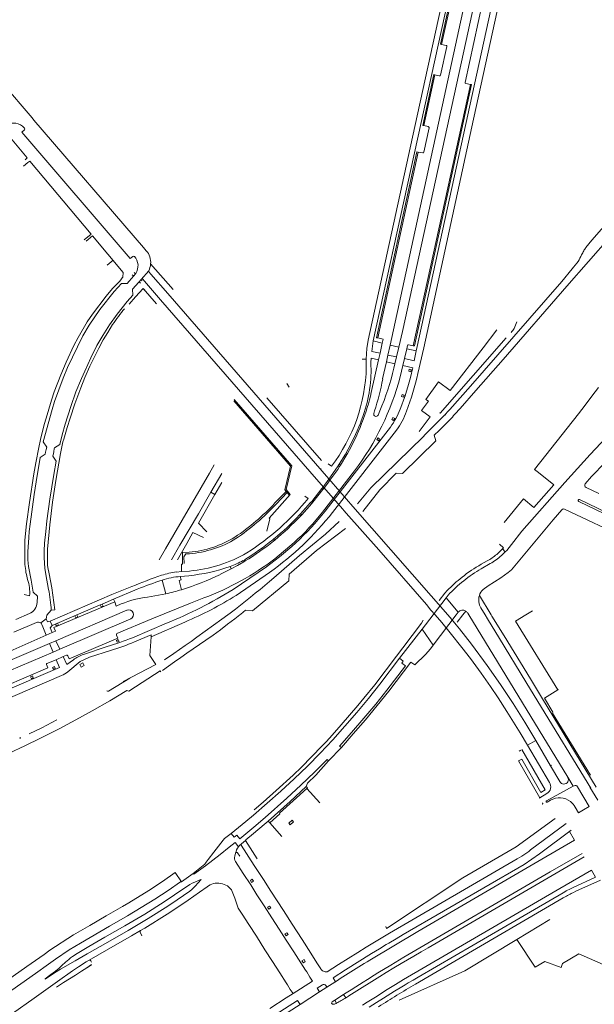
# Model space of a CAD drawing. Extents: x 145000 to 155000, y 457500 to 470000.
# Tile 430 of 548: x 154290 to 154539, y 462831 to 463258. Entities that reach past the tile are written whole.
import ezdxf

# ---------------------------------------------------------------- set-up
doc = ezdxf.new("R2010")
doc.units = 0
doc.header["$LTSCALE"] = 0.2
doc.header["$MEASUREMENT"] = 0
doc.layers.add('kant verharding', color=252, linetype='Continuous', lineweight=0)

msp = doc.modelspace()

# ---------------------------------------------------------------- linework, layer by layer
at = {"layer": 'kant verharding', "lineweight": 0}
for p, q in [((154488.34, 463325.73), (154442.93, 463118.78)), ((154472.49, 463247.41), (154486.84, 463312.78)), ((154490.3, 463265.6), (154482.76, 463230.9)), ((154474.82, 463246.57), (154472.1, 463234.16)), ((154474.53, 463246.96), (154472.49, 463247.41)), ((154464.9, 463212.19), (154469.68, 463234.25)), ((154471.48, 463233.83), (154469.68, 463234.25)), ((154294.94, 463215.6), (154282.2, 463230.58)), ((154460.21, 463116.73), (154485.04, 463230.09)), ((154483.05, 463230.47), (154485.04, 463230.09)), ((154294.94, 463215.6), (154295.8, 463214.62)), ((154343.31, 463159.32), (154295.8, 463214.62)), ((154291.69, 463211.11), (154290.78, 463211.96)), ((154467.13, 463211.21), (154464.85, 463200.64)), ((154466.72, 463211.79), (154464.9, 463212.19)), ((154462.38, 463200.74), (154444.84, 463120.19)), ((154464.36, 463200.43), (154462.38, 463200.74)), ((154291.3, 463194.56), (154293.08, 463196.16)), ((154535.13, 463159.36), (154537.65, 463162.55)), ((154344.47, 463157.96), (154343.31, 463159.32)), ((154534.43, 463158.28), (154534.22, 463157.91)), ((154534.65, 463158.66), (154534.43, 463158.28)), ((154534.88, 463159.02), (154534.65, 463158.66)), ((154535.13, 463159.36), (154534.88, 463159.02)), ((154531.74, 463153.32), (154532.15, 463154)), ((154532.15, 463154), (154532.51, 463154.7)), ((154532.51, 463154.7), (154532.86, 463155.4)), ((154533.23, 463156.1), (154532.86, 463155.4)), ((154533.47, 463156.55), (154533.23, 463156.1)), ((154533.72, 463157.01), (154533.47, 463156.55)), ((154533.97, 463157.46), (154533.72, 463157.01)), ((154534.22, 463157.91), (154533.97, 463157.46)), ((154330.11, 463153.82), (154327.58, 463151.69)), ((154346.39, 463152.18), (154356.15, 463141.07)), ((154524.63, 463144.6), (154529.13, 463150.08)), ((154529.8, 463150.87), (154529.13, 463150.08)), ((154529.8, 463150.87), (154530.47, 463151.67)), ((154530.47, 463151.67), (154531.13, 463152.48)), ((154531.13, 463152.48), (154531.74, 463153.32)), ((154336.14, 463143.72), (154338.94, 463146.83)), ((154338.89, 463147.09), (154338.43, 463147.45)), ((154338.94, 463146.83), (154339.95, 463148.09)), ((154339.21, 463148.42), (154339.66, 463148.06)), ((154342.3, 463145.49), (154341.22, 463144.26)), ((154342.3, 463145.49), (154345.57, 463149.25)), ((154329.8, 463141.6), (154331.09, 463142.86)), ((154333.69, 463143.71), (154330.56, 463140.22)), ((154331.09, 463142.86), (154332.86, 463144.62)), ((154336.14, 463143.72), (154333.69, 463143.71)), ((154341.22, 463144.26), (154338.55, 463141.19)), ((154338.71, 463138.6), (154338.55, 463141.19)), ((154341.98, 463143.89), (154341.53, 463144.29)), ((154342.34, 463145.1), (154342.73, 463144.81)), ((154343.38, 463140.8), (154343.83, 463141.16)), ((154336.2, 463135.94), (154338.71, 463138.6)), ((154339.75, 463137.87), (154337.03, 463134.81)), ((154353.77, 463139.37), (154420.69, 463062.27)), ((154418.26, 463058.83), (154350.7, 463136.66)), ((154503.67, 463123.73), (154503.95, 463124.17)), ((154503.95, 463124.17), (154504.33, 463124.89)), ((154504.33, 463124.89), (154504.65, 463125.62)), ((154504.65, 463125.62), (154504.93, 463126.38)), ((154504.93, 463126.38), (154505.2, 463127.14)), ((154444.84, 463120.19), (154447.16, 463119.61)), ((154500.61, 463120.11), (154471.86, 463087.43)), ((154502.74, 463122.51), (154503.07, 463122.9)), ((154503.07, 463122.9), (154503.38, 463123.31)), ((154503.38, 463123.31), (154503.67, 463123.73)), ((154446.84, 463117.81), (154442.93, 463118.78)), ((154446.84, 463117.81), (154445.91, 463113.51)), ((154447.16, 463119.61), (154446.84, 463117.81)), ((154449.27, 463112.69), (154450.21, 463116.99)), ((154450.21, 463116.99), (154454.01, 463116.17)), ((154454.01, 463116.17), (154453.05, 463111.88)), ((154457.7, 463116.85), (154457.45, 463115.44)), ((154460.21, 463116.73), (154458.16, 463117.17)), ((154445.91, 463113.51), (154445.21, 463110.59)), ((154448.61, 463109.75), (154449.27, 463112.69)), ((154449.27, 463112.69), (154453.05, 463111.88)), ((154453.05, 463111.88), (154452.34, 463108.91)), ((154456.52, 463111.12), (154457.45, 463115.44)), ((154457.45, 463115.44), (154461.59, 463114.53)), ((154439.77, 463110.94), (154438.04, 463110.84)), ((154439.91, 463107.44), (154439.77, 463110.94)), ((154445.21, 463110.59), (154442.04, 463096.48)), ((154446.99, 463102.32), (154448.61, 463109.75)), ((154448.61, 463109.75), (154452.34, 463108.91)), ((154452.34, 463108.91), (154451.89, 463107.01)), ((154454.56, 463103.17), (154455.8, 463108.13)), ((154456.52, 463111.12), (154455.8, 463108.13)), ((154455.8, 463108.13), (154460.05, 463107.18)), ((154459.51, 463104.87), (154460.05, 463107.18)), ((154406.49, 463098.72), (154405.39, 463100.29)), ((154465.75, 463093.41), (154471.21, 463101.08)), ((154471.21, 463101.08), (154476.29, 463097.29)), ((154476.12, 463089.06), (154485.09, 463099.25)), ((154540.61, 463098.6), (154537.72, 463094.81)), ((154480.59, 463089.56), (154487.36, 463097.25)), ((154534.82, 463091.01), (154537.72, 463094.81)), ((154420.52, 463066.96), (154396.74, 463094.14)), ((154466.82, 463092.64), (154463.9, 463088.58)), ((154465.75, 463093.41), (154466.82, 463092.64)), ((154531.89, 463087.24), (154534.82, 463091.01)), ((154437.55, 463083.75), (154438.52, 463086.44)), ((154443.17, 463087.38), (154443.46, 463088.44)), ((154445.74, 463088.47), (154445.01, 463086.62)), ((154463.9, 463088.58), (154467.56, 463085.94)), ((154467.56, 463085.94), (154466.67, 463084.7)), ((154471.63, 463084.38), (154473.91, 463086.68)), ((154471.68, 463087.58), (154471.86, 463087.43)), ((154478.33, 463086.99), (154480.59, 463089.56)), ((154512.83, 463063.08), (154531.89, 463087.24)), ((154423.48, 463046.88), (154450.38, 463081.47)), ((154437.32, 463083.16), (154437.55, 463083.75)), ((154437.32, 463083.16), (154437.86, 463082.93)), ((154438.09, 463083.55), (154437.55, 463083.75)), ((154438.09, 463083.55), (154437.86, 463082.93)), ((154462.76, 463079.58), (154466.67, 463084.7)), ((154469.3, 463082.11), (154467.01, 463079.83)), ((154469.3, 463082.11), (154471.63, 463084.38)), ((154471.47, 463080.01), (154473.81, 463082.29)), ((154473.81, 463082.29), (154476.11, 463084.6)), ((154425.21, 463044.37), (154452.95, 463080.12)), ((154464.67, 463077.28), (154441.83, 463055.15)), ((154464.67, 463077.28), (154465.29, 463078.07)), ((154467.01, 463079.83), (154465.29, 463078.07)), ((154471.47, 463080.01), (154469.37, 463077.92)), ((154300.63, 463069.63), (154300.83, 463070.56)), ((154300.83, 463070.56), (154301.09, 463071.68)), ((154301.09, 463071.68), (154301.33, 463072.76)), ((154303.97, 463068.78), (154304, 463068.96)), ((154304.19, 463069.9), (154304, 463068.96)), ((154304.39, 463070.86), (154304.19, 463069.9)), ((154304.62, 463071.97), (154304.39, 463070.86)), ((154304.73, 463072.48), (154304.62, 463071.97)), ((154430.88, 463069.71), (154428.2, 463065.31)), ((154428.69, 463064.98), (154431.39, 463069.47)), ((154430.88, 463069.71), (154431.17, 463070.3)), ((154431.39, 463069.47), (154430.88, 463069.71)), ((154431.73, 463069.99), (154431.17, 463070.3)), ((154431.73, 463069.99), (154431.39, 463069.47)), ((154423.32, 463065.47), (154424.75, 463064.41)), ((154427.77, 463064.61), (154428.2, 463065.31)), ((154427.77, 463064.61), (154428.3, 463064.3)), ((154428.2, 463065.31), (154428.69, 463064.98)), ((154428.69, 463064.98), (154428.3, 463064.3)), ((154372.48, 463053.13), (154377.23, 463061.27)), ((154420.23, 463063.34), (154420.15, 463063.44)), ((154420.69, 463062.27), (154431.27, 463050.18)), ((154420.91, 463044.47), (154434.83, 463062.51)), ((154445.74, 463054.25), (154452.86, 463061.46)), ((154512.83, 463063.08), (154514.53, 463061.72)), ((154514.53, 463061.72), (154521.24, 463056.33)), ((154374.17, 463052.15), (154377.23, 463057.38)), ((154418.26, 463058.83), (154428.74, 463046.94)), ((154512.52, 463046.62), (154521.24, 463056.33)), ((154537.6, 463059.93), (154534.84, 463056.86)), ((154367.07, 463039.78), (154374.17, 463052.15)), ((154374.17, 463052.15), (154372.48, 463053.13)), ((154397.82, 463041.9), (154406.91, 463052.26)), ((154405.16, 463053.52), (154400.29, 463048.53)), ((154400.81, 463047.98), (154405.6, 463053.01)), ((154405.16, 463053.52), (154405.6, 463053.01)), ((154405.6, 463053.01), (154406.51, 463051.92)), ((154406.51, 463051.92), (154406.91, 463052.26)), ((154413.29, 463051.47), (154414.75, 463050.49)), ((154420.6, 463054.72), (154416.21, 463049.22)), ((154416.68, 463048.87), (154421.08, 463054.32)), ((154420.6, 463054.72), (154420.99, 463055.2)), ((154421.08, 463054.32), (154420.6, 463054.72)), ((154421.44, 463054.86), (154420.99, 463055.2)), ((154421.44, 463054.86), (154421.08, 463054.32)), ((154441.83, 463055.15), (154436.04, 463048.08)), ((154438.39, 463044.84), (154445.74, 463054.25)), ((154535.2, 463055.25), (154540.76, 463052.66)), ((154415.77, 463048.65), (154411.42, 463043.81)), ((154411.89, 463043.41), (154416.22, 463048.28)), ((154415.77, 463048.65), (154416.21, 463049.22)), ((154416.22, 463048.28), (154415.77, 463048.65)), ((154416.21, 463049.22), (154416.68, 463048.87)), ((154416.68, 463048.87), (154416.22, 463048.28)), ((154431.27, 463050.18), (154434.12, 463046.93)), ((154508, 463050.29), (154499.66, 463040.02)), ((154512.52, 463046.62), (154508, 463050.29)), ((154532.39, 463049.97), (154558.66, 463037.41)), ((154410.99, 463043.34), (154411.42, 463043.81)), ((154411.46, 463042.9), (154410.99, 463043.34)), ((154411.42, 463043.81), (154411.89, 463043.41)), ((154411.89, 463043.41), (154411.46, 463042.9)), ((154428.74, 463046.94), (154431.2, 463044.15)), ((154431.2, 463044.15), (154445.3, 463028.16)), ((154434.12, 463046.93), (154476.27, 462998.79)), ((154525.8, 463045.87), (154538.37, 463039.89)), ((154370.71, 463035.98), (154367.07, 463039.78)), ((154396.83, 463036.22), (154398.13, 463041.67)), ((154398.13, 463041.67), (154397.82, 463041.9)), ((154538.37, 463039.89), (154551.99, 463033.46)), ((154362.14, 463030.99), (154364.68, 463035.67)), ((154369.31, 463033.54), (154364.68, 463035.67)), ((154359.11, 463030.22), (154355.42, 463023.86)), ((154362.14, 463030.99), (154358.01, 463023.86)), ((154399.32, 463032.5), (154399.8, 463032.91)), ((154399.7, 463031.98), (154399.32, 463032.5)), ((154400.21, 463032.41), (154399.7, 463031.98)), ((154399.8, 463032.91), (154400.21, 463032.41)), ((154400.28, 463024.35), (154408.6, 463031.38)), ((154497.65, 463030.61), (154499.4, 463029.12)), ((154352.88, 463028.66), (154350.09, 463023.86)), ((154445.3, 463028.16), (154465.93, 463004.4)), ((154500.16, 463027.31), (154498.49, 463025.77)), ((154499.4, 463029.12), (154499.01, 463028.59)), ((154386.49, 463023.5), (154387.32, 463023.35)), ((154386.82, 463022.98), (154386.49, 463023.5)), ((154387.32, 463023.35), (154386.82, 463022.98)), ((154387.05, 463023.85), (154387.32, 463023.35)), ((154493.64, 463022.22), (154489.73, 463020)), ((154492.33, 463023.38), (154489.74, 463021.94)), ((154293.04, 463015.3), (154292.49, 463017.52)), ((154357.61, 463018.57), (154359.79, 463018.74)), ((154359.79, 463018.74), (154363.26, 463019)), ((154381.36, 463019.89), (154376.66, 463017.56)), ((154381.36, 463019.89), (154380.81, 463020.89)), ((154382.17, 463010.95), (154396.61, 463020.88)), ((154383.52, 463008.41), (154397.97, 463018.38)), ((154353.01, 463009.12), (154351.36, 463015.06)), ((154359.25, 463016.6), (154362.91, 463016.96)), ((154395.87, 463012.77), (154397.9, 463014.51)), ((154397.9, 463014.51), (154399.86, 463015.99)), ((154291.47, 463008.88), (154293.89, 463008.26)), ((154297.38, 463008.13), (154295.43, 463009.8)), ((154340.57, 463011.12), (154330.27, 463006.79)), ((154353.01, 463009.12), (154345.08, 463007.71)), ((154389.68, 463007.65), (154391.76, 463009.34)), ((154391.76, 463009.34), (154393.82, 463011.05)), ((154393.82, 463011.05), (154395.87, 463012.77)), ((154490.52, 463010.94), (154492.74, 463012.53)), ((154297.23, 463005.39), (154297.38, 463008.13)), ((154325.33, 463004.68), (154324.48, 463004.32)), ((154324.49, 463004.29), (154325.34, 463004.64)), ((154330.27, 463006.79), (154325.33, 463004.68)), ((154330.79, 463005.69), (154330.27, 463006.79)), ((154331.49, 463003.78), (154330.79, 463005.69)), ((154333.67, 463004.73), (154331.49, 463003.78)), ((154385.34, 463004.15), (154387.52, 463005.89)), ((154387.52, 463005.89), (154389.68, 463007.65)), ((154474.48, 463007.4), (154468.84, 463000)), ((154475.37, 463008.49), (154474.48, 463007.4)), ((154474.48, 463007.4), (154479.76, 463001.14)), ((154493.99, 463000), (154488.92, 463008.36)), ((154287.86, 462997.95), (154293.79, 463000.5)), ((154301.44, 462999.8), (154303.32, 463001.97)), ((154324.48, 463004.32), (154303.66, 462995.43)), ((154305.32, 462988.78), (154336.13, 463001.96)), ((154379.9, 463000), (154380.91, 463000.75)), ((154380.91, 463000.75), (154383.14, 463002.43)), ((154383.14, 463002.43), (154385.34, 463004.15)), ((154385.07, 463000), (154385.5, 463000.34)), ((154385.5, 463000.34), (154387.55, 463001.99)), ((154465.93, 463004.4), (154467.94, 463002.08)), ((154467.94, 463002.08), (154469.75, 463000)), ((154478.9, 463000), (154479.76, 463001.14)), ((154483.01, 463001.6), (154481.77, 463000)), ((154484.31, 463000), (154483.89, 463000.69)), ((154489.59, 463002.96), (154491.39, 463000)), ((154511.94, 463001.74), (154509.1, 463000)), ((154296.86, 462996.64), (154287.01, 462992.41)), ((154298.71, 462996.48), (154301.07, 462998.23)), ((154302.81, 462997.21), (154301.62, 462997)), ((154303.66, 462995.43), (154302.81, 462997.21)), ((154337.78, 462998.25), (154307.07, 462985.06)), ((154338.49, 462990.08), (154353.3, 462996.33)), ((154346.58, 462990.45), (154361.27, 462996.86)), ((154373.7, 462995.47), (154377.32, 462998.1)), ((154377.32, 462998.1), (154379.9, 463000)), ((154379.75, 462995.87), (154382.85, 462998.25)), ((154382.85, 462998.25), (154385.07, 463000)), ((154468.84, 463000), (154464.08, 462993.75)), ((154468.92, 462986.82), (154478.9, 463000)), ((154469.75, 463000), (154472.64, 462996.67)), ((154472.64, 462996.67), (154476.22, 462992.22)), ((154478.82, 462995.7), (154476.27, 462998.79)), ((154481.77, 463000), (154479.3, 462996.82)), ((154527.27, 462929.5), (154484.31, 463000)), ((154491.39, 463000), (154492.45, 462998.26)), ((154497.68, 462989.69), (154492.45, 462998.26)), ((154494.35, 462999.41), (154494.01, 463000)), ((154494.01, 463000), (154494.11, 462999.8)), ((154494.35, 462999.41), (154499.66, 462990.89)), ((154301.09, 462991.16), (154299.39, 462995.52)), ((154303.7, 462992.35), (154301.09, 462991.16)), ((154302.75, 462994.32), (154303.66, 462995.43)), ((154303.7, 462992.35), (154302.75, 462994.32)), ((154305.08, 462992.91), (154303.7, 462992.35)), ((154366.43, 462990.27), (154370.07, 462992.86)), ((154370.07, 462992.86), (154373.7, 462995.47)), ((154373.47, 462991.24), (154376.63, 462993.54)), ((154376.63, 462993.54), (154379.75, 462995.87)), ((154464.08, 462993.75), (154454.29, 462981.13)), ((154464.08, 462993.75), (154468.92, 462986.82)), ((154480.3, 462993.91), (154478.82, 462995.7)), ((154257.47, 462968.35), (154302.57, 462987.58)), ((154259.93, 462972.97), (154301.09, 462991.16)), ((154305.32, 462988.78), (154302.57, 462987.58)), ((154304.1, 462983.86), (154302.57, 462987.58)), ((154307.07, 462985.06), (154305.32, 462988.78)), ((154361.41, 462986.72), (154363.92, 462988.49)), ((154363.92, 462988.49), (154366.43, 462990.27)), ((154367.57, 462987.09), (154370.29, 462988.99)), ((154370.29, 462988.99), (154373.47, 462991.24)), ((154497.68, 462989.69), (154509.11, 462970.94)), ((154511.11, 462972.16), (154499.66, 462990.89)), ((154257.84, 462964.06), (154304.1, 462983.86)), ((154304.1, 462983.86), (154307.07, 462985.06)), ((154317.22, 462982.82), (154327.59, 462986.25)), ((154352.33, 462980.41), (154356.38, 462983.19)), ((154356.38, 462983.19), (154358.9, 462984.95)), ((154358.9, 462984.95), (154361.41, 462986.72)), ((154359.41, 462981.41), (154362.13, 462983.3)), ((154362.13, 462983.3), (154364.85, 462985.2)), ((154364.85, 462985.2), (154367.57, 462987.09)), ((154467.67, 462985.17), (154468.92, 462986.82)), ((154305.43, 462980.5), (154301.42, 462978.89)), ((154308.47, 462981.85), (154305.43, 462980.5)), ((154306.84, 462977.16), (154305.43, 462980.5)), ((154308.47, 462981.85), (154309.9, 462982.47)), ((154310.07, 462978.47), (154308.47, 462981.85)), ((154310.07, 462978.47), (154312.89, 462980.51)), ((154354.11, 462977.73), (154356.76, 462979.57)), ((154356.76, 462979.57), (154359.41, 462981.41)), ((154263.77, 462958.7), (154306.84, 462977.16)), ((154348.62, 462978.44), (154334.53, 462971.07)), ((154351.46, 462975.89), (154354.11, 462977.73)), ((154265.87, 462955.78), (154307.78, 462973.63)), ((154328.05, 462966.86), (154337.4, 462972.49)), ((154514.31, 462962.37), (154509.11, 462970.94)), ((154511.11, 462972.16), (154516.25, 462963.52)), ((154523.02, 462967.47), (154523.28, 462967.63)), ((154514.31, 462962.37), (154537.21, 462924.76)), ((154539.6, 462925.29), (154516.25, 462963.52)), ((154509.83, 462943.38), (154513.4, 462945.46)), ((154513.4, 462945.46), (154519.8, 462934.54)), ((154429.1, 462942.49), (154423.52, 462936.68)), ((154506.2, 462940.92), (154506.95, 462941.29)), ((154517.51, 462924.12), (154507.29, 462941.51)), ((154519.28, 462927.28), (154509.83, 462943.38)), ((154519.8, 462934.54), (154520.2, 462934.75)), ((154519.8, 462934.54), (154523.86, 462927.66)), ((154527.27, 462929.5), (154529.65, 462925.62)), ((154414.15, 462924.68), (154419.78, 462918.41)), ((154529.65, 462925.62), (154518, 462919.31)), ((154530.06, 462925.82), (154529.65, 462925.62)), ((154536.59, 462916.9), (154531.43, 462925.43)), ((154536.81, 462925.17), (154540.24, 462919.57)), ((154514.87, 462920.49), (154515.14, 462920.64)), ((154515.14, 462920.64), (154518.23, 462922.45)), ((154518.29, 462918.79), (154519.71, 462919.55)), ((154530.49, 462916.62), (154531.93, 462914.17)), ((154531.93, 462914.17), (154534.03, 462915.42)), ((154534.03, 462915.42), (154536.59, 462916.9)), ((154397.29, 462910.52), (154398, 462909.74)), ((154398, 462909.74), (154403.34, 462903.77)), ((154526.54, 462909.41), (154511.12, 462897.98)), ((154385.77, 462900.67), (154387.52, 462902.03)), ((154392.59, 462894.19), (154387.52, 462902.03)), ((154530.17, 462902.26), (154516, 462893.98)), ((154510.32, 462897.38), (154511.12, 462897.98)), ((154382.84, 462895.23), (154383.18, 462896.63)), ((154384.08, 462896.72), (154385.01, 462895.24)), ((154449.95, 462861.93), (154505.26, 462894.1)), ((154505.26, 462894.1), (154506.29, 462894.7)), ((154506.29, 462894.7), (154507.3, 462895.32)), ((154507.3, 462895.32), (154508.19, 462895.9)), ((154508.19, 462895.9), (154509.5, 462896.81)), ((154509.5, 462896.81), (154510.32, 462897.38)), ((154519.59, 462888.46), (154533.47, 462896.49)), ((154534.3, 462894.98), (154520.51, 462886.96)), ((154523.77, 462881.23), (154537.54, 462889.25)), ((154364.86, 462887.84), (154359.72, 462884.19)), ((154456.19, 462851.51), (154519.59, 462888.46)), ((154520.51, 462886.96), (154466.77, 462855.6)), ((154530.78, 462880.07), (154541.45, 462884.88)), ((154456.03, 462841.76), (154523.77, 462881.23)), ((154528.14, 462881.03), (154526.92, 462880.4)), ((154528.73, 462881.33), (154528.14, 462881.03)), ((154529.33, 462881.63), (154528.73, 462881.33)), ((154461.2, 462839.83), (154525.27, 462877.16)), ((154526.64, 462877.95), (154525.27, 462877.16)), ((154525.93, 462879.84), (154525.28, 462879.45)), ((154526.58, 462880.22), (154525.93, 462879.84)), ((154526.92, 462880.4), (154526.58, 462880.22)), ((154527.2, 462878.27), (154526.64, 462877.95)), ((154528.31, 462878.88), (154527.2, 462878.27)), ((154528.71, 462879.09), (154528.31, 462878.88)), ((154529.74, 462879.6), (154528.71, 462879.09)), ((154530.78, 462880.07), (154529.74, 462879.6)), ((154505.23, 462859.17), (154519.51, 462867.8)), ((154341.86, 462862.34), (154342.62, 462860.81)), ((154449.95, 462861.93), (154444.86, 462858.89)), ((154452.8, 462859.44), (154449.67, 462857.59)), ((154455.93, 462861.28), (154452.8, 462859.44)), ((154439.8, 462855.81), (154436.16, 462853.55)), ((154444.86, 462858.89), (154439.8, 462855.81)), ((154445.57, 462855.12), (154443.84, 462854.08)), ((154448.58, 462856.94), (154445.57, 462855.12)), ((154449.67, 462857.59), (154448.58, 462856.94)), ((154466.77, 462855.6), (154463.64, 462853.78)), ((154436.16, 462853.55), (154427.79, 462848.34)), ((154443.84, 462854.08), (154442.12, 462853.03)), ((154456.19, 462851.51), (154450.51, 462848.09)), ((154460.52, 462851.96), (154455.06, 462848.74)), ((154463.64, 462853.78), (154460.52, 462851.96)), ((154320.7, 462848.1), (154320.61, 462848.21)), ((154450.51, 462848.09), (154444.86, 462844.64)), ((154451.9, 462846.86), (154448.47, 462844.78)), ((154455.06, 462848.74), (154451.9, 462846.86)), ((154425.5, 462842.52), (154426.48, 462840.84)), ((154434.63, 462836.09), (154444.68, 462842.44)), ((154443.29, 462843.67), (154440.42, 462841.87)), ((154444.86, 462844.64), (154443.29, 462843.67)), ((154445.8, 462843.14), (154444.68, 462842.44)), ((154448.47, 462844.78), (154445.8, 462843.14)), ((154462.42, 462842.85), (154460.24, 462841.58)), ((154416.58, 462841.13), (154408.15, 462835.76)), ((154419.64, 462836.42), (154422.74, 462838.44)), ((154422.74, 462838.44), (154422.28, 462839.22)), ((154435.36, 462838.66), (154433.28, 462837.34)), ((154438.58, 462840.71), (154435.36, 462838.66)), ((154440.42, 462841.87), (154438.58, 462840.71)), ((154452.5, 462839.6), (154448.99, 462837.42)), ((154455.25, 462838.59), (154452.17, 462836.7)), ((154456.03, 462841.76), (154452.5, 462839.6)), ((154456.75, 462839.51), (154455.25, 462838.59)), ((154458.06, 462840.29), (154456.75, 462839.51)), ((154460.24, 462841.58), (154458.06, 462840.29)), ((154398.07, 462829.24), (154405.12, 462833.83)), ((154408.15, 462835.76), (154405.12, 462833.83)), ((154411.15, 462831), (154419.64, 462836.42)), ((154431.04, 462833.8), (154430.05, 462835.29)), ((154431.04, 462833.8), (154431.34, 462833.98)), ((154433.28, 462837.34), (154431.21, 462836.02)), ((154432.17, 462834.55), (154431.34, 462833.98)), ((154432.33, 462834.65), (154432.17, 462834.55)), ((154432.33, 462834.65), (154434.63, 462836.09)), ((154443.83, 462834.2), (154440.3, 462831.97)), ((154448.99, 462837.42), (154443.83, 462834.2)), ((154447.31, 462833.67), (154444.33, 462831.8)), ((154452.17, 462836.7), (154447.31, 462833.67)), ((154424.82, 462831.53), (154425.06, 462832.06)), ((154425.22, 462831.15), (154424.82, 462831.53)), ((154426.27, 462832.83), (154427.02, 462831.54)), ((154427.02, 462831.54), (154426.83, 462831.43)), ((154440.3, 462831.97), (154438.21, 462830.63)), ((154444.33, 462831.8), (154441.13, 462829.78))]:
    msp.add_line(p, q, dxfattribs=at)
at = {"layer": 'kant verharding', "lineweight": 0, "flags": 128}
for points in [[(154484.78, 463320.87), (154460.96, 463211.89), (154440.7, 463119.17), (154440.15, 463115.59), (154439.77, 463110.94)], [(154461.59, 463114.53), (154461.98, 463116.4), (154483.89, 463216.9), (154505.55, 463316.24), (154506.56, 463320.72)], [(154494.52, 463320.34), (154470.44, 463209.91), (154451.62, 463123.58), (154450.21, 463116.99)], [(154498.51, 463319.34), (154477.11, 463221.41), (154455.57, 463122.83), (154454.01, 463116.17)], [(154462.31, 463104.67), (154464.83, 463115.86), (154485.69, 463211.61), (154508.34, 463315.6), (154507.6, 463315.8), (154507.83, 463316.86)], [(154486.84, 463312.78), (154486.34, 463312.89), (154472.03, 463247.55), (154472.49, 463247.41)], [(154537.65, 463162.55), (154561.63, 463189.78), (154601.52, 463235.37), (154595.2, 463242.38), (154607.59, 463257.55), (154615.24, 463250.79)], [(154526.9, 463142.63), (154555.04, 463174.61), (154590.14, 463215.09), (154618.87, 463247.59)], [(154469.68, 463234.25), (154469.15, 463234.36), (154464.34, 463212.25), (154464.9, 463212.19)], [(154485.04, 463230.09), (154485.54, 463230.01), (154460.73, 463116.66), (154460.21, 463116.73)], [(154338.71, 463155.46), (154337.57, 463154.53), (154290.56, 463209.36), (154291.63, 463210.37)], [(154292.01, 463197.34), (154292.85, 463198.27), (154284.89, 463207.73), (154281.57, 463208.13), (154280.72, 463207.39)], [(154293.08, 463196.16), (154294, 463196.83), (154320.55, 463165.12), (154317.63, 463162.59)], [(154462.38, 463200.74), (154461.88, 463200.85), (154444.37, 463120.22), (154444.84, 463120.19)], [(154332.86, 463144.62), (154333.95, 463145.84), (154333.87, 463146), (154334.3, 463146.4), (154334.4, 463148.49), (154321.15, 463164.37), (154318.39, 463162.05)], [(154350.7, 463136.66), (154343.69, 463144.74), (154342.93, 463145.55)], [(154345.7, 463148.6), (154346.51, 463147.71), (154353.77, 463139.37)], [(154291.79, 463024.44), (154291.76, 463029.32), (154291.9, 463032.39), (154292.59, 463039.42), (154293.91, 463048.75), (154295.79, 463061.21), (154296.56, 463065.86), (154297.85, 463072.6), (154298.62, 463076.03), (154300.23, 463082.6), (154301.01, 463085.35), (154303.36, 463093.05), (154304.56, 463096.79), (154307.39, 463104.14), (154309.71, 463109.61), (154313.13, 463116.85), (154314.97, 463120.36), (154318.88, 463127.07), (154321.19, 463130.46), (154327.11, 463138.24), (154329.8, 463141.6)], [(154348.96, 463134.86), (154343.12, 463141.59), (154339.75, 463137.87)], [(154485.09, 463099.25), (154496.94, 463112.73), (154524.63, 463144.6)], [(154487.36, 463097.25), (154499.2, 463110.76), (154526.9, 463142.63)], [(154301.33, 463072.76), (154299.79, 463075.07), (154303.67, 463089.04), (154304.76, 463092.56), (154308.45, 463102.6), (154310.39, 463107.21), (154314.63, 463116.28), (154317.04, 463120.98), (154319.79, 463125.62), (154324.29, 463132.37), (154330.56, 463140.22)], [(154336.2, 463135.94), (154331.84, 463130.47), (154328.53, 463125.84), (154325.64, 463121.2), (154323.1, 463116.79), (154320.43, 463111.53), (154317.79, 463105.75), (154316.4, 463102.58), (154313.99, 463096.72), (154311.72, 463090.35), (154309.31, 463082.71), (154308.02, 463078.11), (154306.95, 463073.81), (154304.73, 463072.48)], [(154302.62, 463039.04), (154303.82, 463048.81), (154305.28, 463058.2), (154307.35, 463069.98), (154308.36, 463074.99), (154308.76, 463076.15), (154310.16, 463081.2), (154311.42, 463085.23), (154313.52, 463091.59), (154316.06, 463098.44), (154317.91, 463103.01), (154319.99, 463107.89), (154323.86, 463115.61), (154325.84, 463119.27), (154327.77, 463122.5), (154329.9, 463125.89)], [(154476.29, 463097.29), (154490.53, 463115.74), (154496.56, 463123.65)], [(154445.91, 463113.51), (154442.27, 463114.28), (154442.93, 463118.78)], [(154441.85, 463109.52), (154441.94, 463111.3), (154445.21, 463110.59)], [(154461.59, 463114.53), (154460.65, 463110.23), (154456.52, 463111.12)], [(154458.27, 463105.63), (154458.49, 463106.57), (154459.42, 463106.35), (154459.22, 463105.47), (154458.27, 463105.63)], [(154569.83, 463104.35), (154537.02, 463069.59), (154526, 463057.34), (154507.38, 463036.3), (154502.93, 463030.48)], [(154537.6, 463059.93), (154543.43, 463066.05), (154554.36, 463077.83), (154565.7, 463089.87), (154578.94, 463103.83)], [(154455.15, 463094.69), (154455.46, 463095.56), (154456.38, 463095.27), (154456.04, 463094.4), (154455.15, 463094.69)], [(154382.51, 463092.81), (154407.08, 463064.53), (154404.51, 463054.27), (154405.16, 463053.52)], [(154406.91, 463052.26), (154405.15, 463054.41), (154407.63, 463064.68), (154382.64, 463093.4)], [(154451.01, 463084.72), (154451.42, 463085.52), (154452.21, 463085.09), (154451.71, 463084.25), (154451.01, 463084.72)], [(154452.86, 463061.46), (154455.66, 463061.25), (154469.98, 463075.42), (154469.37, 463077.92)], [(154445.67, 463076.22), (154445.19, 463075.47), (154444.44, 463076), (154444.99, 463076.71), (154445.67, 463076.22)], [(154300.63, 463069.63), (154298.5, 463068.27), (154296.69, 463057.68), (154295.86, 463052.14), (154294.14, 463039.38), (154293.76, 463036.1), (154293.52, 463033.57), (154293.15, 463027.26), (154293.19, 463023.92), (154293.49, 463020.95), (154294.63, 463015.01)], [(154302.15, 463011.04), (154300.94, 463017.47), (154300.46, 463020.23), (154300.17, 463024.66), (154300.23, 463027.7), (154300.42, 463031.09), (154300.87, 463036.12), (154301.41, 463040.8), (154302.67, 463050.22), (154304.42, 463060.93), (154305.48, 463066.71), (154303.97, 463068.78)], [(154352.88, 463028.66), (154371.93, 463061.51), (154373.98, 463065.07)], [(154420.99, 463055.2), (154424.41, 463059.89), (154427.77, 463064.61)], [(154359.11, 463030.22), (154367.1, 463043.75), (154372.48, 463053.13)], [(154551.99, 463033.46), (154554.37, 463038.42), (154532.02, 463049.14)], [(154492.74, 463012.53), (154498.17, 463016.06), (154501.44, 463018.42), (154502.89, 463019.58), (154520.89, 463041.17), (154524.7, 463045.55)], [(154301.6, 463024.47), (154301.69, 463028.49), (154302.62, 463039.04)], [(154428.12, 463040.47), (154422.18, 463034.99), (154410.92, 463025.76), (154399.86, 463015.99)], [(154406.44, 463017.67), (154418.35, 463027.86), (154430.81, 463037.42)], [(154502.93, 463030.48), (154500.77, 463027.88), (154500.16, 463027.31)], [(154363.07, 463027.19), (154360.22, 463027.04), (154360.2, 463021.91)], [(154360.88, 463022.22), (154360.84, 463025.22), (154361.6, 463026.43), (154363.2, 463026.51)], [(154500.16, 463027.31), (154499.01, 463028.59), (154496.46, 463026.23)], [(154360.2, 463021.91), (154359.7, 463021.92), (154359.79, 463018.74)], [(154386.82, 463022.98), (154384, 463021.4), (154381.36, 463019.89)], [(154303.5, 463011.72), (154302.33, 463017.73), (154301.85, 463020.47)], [(154387.55, 463001.99), (154390.58, 463001.75), (154406.29, 463014.73), (154406.44, 463017.67)], [(154295.43, 463009.8), (154295.06, 463012.41), (154294.63, 463015.01)], [(154359.77, 463010.88), (154358.76, 463014.92), (154359.69, 463015.11), (154359.25, 463016.6)], [(154302.81, 462997.21), (154329.62, 463008.75), (154338.18, 463012.26)], [(154303.32, 463001.97), (154304.8, 463002.15), (154303.5, 463011.72)], [(154474.95, 463010.51), (154473.92, 463009.41), (154471.46, 463006.24)], [(154330.79, 463005.69), (154304.46, 462994.47), (154305.08, 462992.91)], [(154325.34, 463004.64), (154325.73, 463003.77), (154324.86, 463003.42), (154324.49, 463004.29)], [(154331.75, 462991.83), (154346.94, 462998.31), (154363.67, 463005.06), (154369.52, 463007.33)], [(154301.44, 462999.8), (154301.23, 462999.02), (154301.07, 462998.23)], [(154301.07, 462998.23), (154301.33, 462997.6), (154301.62, 462997)], [(154305.2, 462995.98), (154306.05, 462996.35), (154306.41, 462995.51), (154305.56, 462995.17), (154305.2, 462995.98)], [(154314.79, 462999.1), (154313.99, 462998.74), (154313.57, 462999.56), (154314.42, 462999.94), (154314.79, 462999.1)], [(154391.27, 462915.44), (154395.14, 462918.67), (154400.79, 462923.72), (154408.16, 462930.51), (154411.81, 462933.97), (154420.57, 462942.95), (154422.3, 462944.8), (154424.02, 462946.62), (154429.03, 462952.29), (154436.19, 462960.68), (154438.82, 462963.79), (154443.57, 462969.68), (154452.95, 462982.03), (154455.78, 462985.71), (154463.77, 462996.33), (154464.62, 462997.67)], [(154509.1, 463000), (154504.54, 462997.2), (154523.02, 462967.47)], [(154476.22, 462992.22), (154481.35, 462985.84), (154485.04, 462981.11), (154489.75, 462974.64), (154493.72, 462968.94), (154497.12, 462963.98), (154500.88, 462958.09), (154506.67, 462948.77), (154509.83, 462943.38)], [(154513.4, 462945.46), (154508.62, 462953.46), (154503.57, 462961.49), (154498.07, 462969.84), (154492.38, 462978.01), (154485.49, 462987.24), (154480.3, 462993.91)], [(154310.49, 462982.16), (154311.03, 462980.9), (154332.09, 462989.89), (154331.56, 462991.16)], [(154331.93, 462988.09), (154332.76, 462988.42), (154332.36, 462989.27), (154331.51, 462988.89), (154331.93, 462988.09)], [(154339.41, 462988.29), (154346.62, 462991.31), (154346.58, 462990.45)], [(154346.58, 462990.45), (154346.08, 462982.42), (154348.62, 462978.44)], [(154310.54, 462975.31), (154315.85, 462979.7), (154319.83, 462981.64), (154329.02, 462984.57)], [(154467.67, 462985.17), (154465.61, 462982.79), (154461.01, 462978.28), (154459.22, 462979.45), (154449.65, 462966.94), (154444.64, 462960.64), (154439.51, 462954.37), (154434.25, 462948.33), (154429.1, 462942.49)], [(154315.68, 462978.51), (154317.01, 462979.18), (154317.6, 462977.97), (154316.33, 462977.27), (154315.68, 462978.51)], [(154381.33, 462905.14), (154387.73, 462910.33), (154390.98, 462913.08), (154396.98, 462918.24), (154402.87, 462923.53), (154408.69, 462928.87), (154414.36, 462934.38), (154419.9, 462940.01), (154425.33, 462945.77), (154430.6, 462951.67), (154435.76, 462957.66), (154440.79, 462963.72), (154445.7, 462969.86), (154454.29, 462981.13)], [(154429.1, 462942.49), (154428.32, 462943.09), (154433.54, 462949.01), (154438.85, 462955.14), (154443.99, 462961.27), (154448.74, 462967.25), (154456.9, 462977.88), (154455.29, 462979.09), (154455.93, 462979.91), (154454.29, 462981.13)], [(154264.12, 462960.84), (154301.85, 462976.93), (154301.25, 462978.42)], [(154285.04, 462939.99), (154291.8, 462943.14), (154298.65, 462946.47), (154306.74, 462950.54), (154313.96, 462954.41), (154321.09, 462958.34), (154328.7, 462962.71), (154336.13, 462967.13), (154336.9, 462966.93), (154342.77, 462970.6), (154350.48, 462975.66), (154350.75, 462975.22)], [(154305.02, 462976.72), (154304.7, 462977.57), (154303.83, 462977.2), (154304.23, 462976.41), (154305.02, 462976.72)], [(154295.14, 462973.48), (154294.24, 462973.14), (154294.65, 462972.26), (154295.45, 462972.62), (154295.14, 462973.48)], [(154520.77, 462957.78), (154517.16, 462963.83), (154523.02, 462967.47)], [(154293.72, 462948.32), (154299.17, 462951.04), (154305.73, 462954.4)], [(154537.05, 462930.49), (154520.59, 462957.27), (154520.98, 462957.44)], [(154423.52, 462936.68), (154422.91, 462937.28), (154417.47, 462931.73), (154411.55, 462926.04), (154405.49, 462920.4), (154396.05, 462912.12), (154391.19, 462907.92), (154385.02, 462902.84), (154383.73, 462904.39), (154382.63, 462903.5), (154381.33, 462905.14)], [(154423.52, 462936.68), (154417.98, 462930.43), (154414.41, 462926.91), (154413.82, 462925.48)], [(154515.14, 462920.64), (154505.89, 462936.61), (154507.32, 462937.32), (154515.55, 462922.94), (154517.51, 462924.12)], [(154413.82, 462925.48), (154406.95, 462919.06), (154397.29, 462910.52)], [(154398, 462909.74), (154402.44, 462913.72), (154402.22, 462914.02), (154414.15, 462924.68)], [(154414.15, 462924.68), (154414.33, 462924.9), (154413.82, 462925.48)], [(154387.52, 462902.03), (154387.72, 462902.2), (154387.6, 462902.39), (154391.01, 462905.19), (154395.61, 462909.07), (154397.29, 462910.52)], [(154406.83, 462908.91), (154406.25, 462909.57), (154407.71, 462910.89), (154408.28, 462910.25), (154406.83, 462908.91)], [(154503.17, 462898.36), (154504.86, 462899.38), (154521.73, 462911.71)], [(154514.95, 462896.31), (154528.68, 462906.53), (154527.96, 462905.98), (154530.17, 462902.26)], [(154381.33, 462905.14), (154378.47, 462902.91), (154377.77, 462902.21), (154373.82, 462897), (154371.35, 462893.86), (154370.53, 462892.63), (154369.89, 462891.88), (154364.86, 462887.84)], [(154364.86, 462887.84), (154365.13, 462887.46), (154370.17, 462891.16), (154376.57, 462896.09), (154380.47, 462899.14), (154383.06, 462901.24), (154384.43, 462899.4)], [(154384.43, 462899.4), (154384.98, 462899.97), (154385.77, 462900.67)], [(154385.69, 462900.04), (154391.32, 462891.29), (154395.32, 462885.11), (154398.54, 462880.07), (154403.96, 462871.69), (154407.76, 462865.82), (154412.05, 462859.08), (154415.87, 462853.2), (154418.51, 462849), (154420.16, 462846.47), (154420.39, 462846.18), (154420.67, 462845.86), (154420.96, 462845.63), (154421.31, 462845.42), (154421.68, 462845.24), (154422.07, 462845.18), (154422.43, 462845.14), (154422.86, 462845.14), (154427.79, 462848.34)], [(154503.17, 462898.36), (154481.74, 462885.91), (154448.64, 462863.93), (154448.35, 462864.86)], [(154441.39, 462850.24), (154462.22, 462862.64), (154516, 462893.98)], [(154514.95, 462896.31), (154508.36, 462891.74), (154455.93, 462861.28)], [(154416.58, 462841.13), (154415.48, 462842.86), (154414.08, 462845.07), (154413.55, 462845.85), (154411.56, 462848.96), (154408.46, 462853.81), (154405.22, 462858.83), (154402.15, 462863.57), (154398.91, 462868.59), (154395.58, 462873.8), (154392.5, 462878.6), (154389.76, 462882.81), (154386.53, 462887.8), (154383.2, 462893.01)], [(154537.54, 462889.25), (154539.29, 462886.12), (154529.33, 462881.63)], [(154359.72, 462884.19), (154356.96, 462888.15), (154351.51, 462884.34), (154345.55, 462880.43), (154336.87, 462875.04), (154334.18, 462873.47), (154327.16, 462869.4), (154320.06, 462865.28), (154312.88, 462861.17), (154302.71, 462854.51), (154300.16, 462852.71), (154292.65, 462847.45), (154286.8, 462843.29), (154281, 462839.15), (154275, 462834.94), (154277.39, 462831.59)], [(154300.6, 462842.03), (154300.71, 462841.89), (154303.29, 462843.75), (154305.37, 462845.1), (154307.31, 462846.26), (154313.62, 462849.89), (154318.93, 462852.93), (154327.8, 462858.04), (154336.62, 462863.08), (154345.26, 462868.24), (154353.77, 462873.67), (154357.92, 462876.42), (154363.31, 462880.12), (154363.59, 462880.33), (154364.06, 462880.67), (154364.71, 462881.3), (154365.74, 462882.35), (154368.27, 462885.17), (154368.22, 462885.22), (154364.81, 462883.77), (154364.32, 462883.54), (154363.42, 462882.98), (154356.71, 462878.47), (154352.3, 462875.54), (154343.85, 462870.18), (154335.24, 462865.08), (154326.59, 462860.11), (154319.61, 462856.1), (154314.48, 462853.07), (154312.51, 462851.81)], [(154390.95, 462884.49), (154390.18, 462883.92), (154389.66, 462884.74), (154390.44, 462885.26), (154390.95, 462884.49)], [(154277.32, 462830.89), (154278.15, 462831.48), (154283.73, 462835.41), (154296.48, 462844.46), (154302.13, 462848.47), (154305.18, 462850.59), (154311.05, 462854.61), (154315.91, 462857.6), (154328.57, 462864.91), (154336.4, 462869.42), (154348.18, 462876.68), (154353.92, 462880.45), (154359.38, 462884.21), (154359.72, 462884.19)], [(154342.02, 462863.03), (154343.82, 462864.08), (154353.55, 462870.11), (154357.73, 462872.95), (154362.72, 462876.28), (154367.64, 462879.73), (154370.85, 462882.01)], [(154381.8, 462880.02), (154382.82, 462877.11), (154384.13, 462873.19), (154384.37, 462872.72), (154386.11, 462870.08), (154388.96, 462865.59), (154392.23, 462860.56), (154395.97, 462854.71), (154399.24, 462849.63), (154402.47, 462844.64), (154405.14, 462840.39), (154405.67, 462839.55), (154406.94, 462837.52), (154408.15, 462835.76)], [(154525.28, 462879.45), (154486.18, 462856.68), (154462.42, 462842.85)], [(154398.45, 462872.87), (154397.64, 462872.33), (154397.08, 462873.17), (154397.88, 462873.66), (154398.45, 462872.87)], [(154342.02, 462863.03), (154338.15, 462860.71), (154327.2, 462854.51), (154319.77, 462850.13)], [(154405.43, 462862.11), (154405.96, 462861.25), (154405.15, 462860.7), (154404.55, 462861.55), (154405.43, 462862.11)], [(154454.22, 462832.83), (154482.64, 462845.51), (154505.23, 462859.17)], [(154524.42, 462847.01), (154517.31, 462849.66), (154513.15, 462847.13), (154505.23, 462859.17)], [(154312.51, 462851.81), (154311.69, 462851.2), (154310.85, 462850.52), (154309.44, 462849.26), (154307.86, 462847.82), (154306.66, 462846.76), (154305.11, 462845.48), (154303.17, 462843.94), (154300.6, 462842.03)], [(154442.12, 462853.03), (154430.87, 462845.96), (154425.5, 462842.52)], [(154524.42, 462847.01), (154525, 462848.79), (154532.04, 462852.88), (154536.71, 462850.89), (154558.09, 462841.57)], [(154280.39, 462822.79), (154286.5, 462827.12), (154295.85, 462833.76), (154306.03, 462840.98), (154312.51, 462845.59), (154315.1, 462847.25), (154318.49, 462849.42), (154319.77, 462850.13)], [(154316.37, 462845.44), (154318.7, 462846.92), (154320.7, 462848.27)], [(154316.37, 462845.44), (154316.44, 462845.37), (154318.76, 462846.82), (154320.7, 462848.1)], [(154319.77, 462850.13), (154319.94, 462850.2), (154320.07, 462850.19), (154320.21, 462850.15), (154320.36, 462850.04), (154320.45, 462849.92), (154320.75, 462849.32)], [(154412.94, 462850.47), (154413.45, 462849.6), (154412.62, 462849.05), (154412.01, 462849.88), (154412.94, 462850.47)], [(154305.57, 462838.54), (154308.54, 462840.45), (154313.76, 462843.75), (154316.37, 462845.44)], [(154420.84, 462839.55), (154418.58, 462838.09), (154419.64, 462836.42)], [(154425.06, 462832.06), (154426.27, 462832.83), (154430.05, 462835.29), (154431.21, 462836.02)], [(154410.12, 462832.67), (154357.76, 462799.11), (154325.24, 462778.73), (154291.83, 462758.34)], [(154331.79, 462782.51), (154332.67, 462781.08), (154350.01, 462791.94), (154364.78, 462801.28), (154411.15, 462831), (154410.12, 462832.67)]]:
    msp.add_lwpolyline(points, dxfattribs=at)
at = {"layer": 'kant verharding', "lineweight": 0}
for centre, radius, start, end in [((154474.48, 463246.62), 0.346, 351.1196, 81.451), ((154471.62, 463234.31), 0.502, 254.034, 342.7443), ((154483.15, 463230.85), 0.391, 172.4861, 256.2936), ((154286.92, 463207.17), 6.15, 51.1309, 129.6491), ((154291.27, 463210.77), 0.541, 311.8701, 38.7179), ((154466.65, 463211.3), 0.49, 349.049, 82.2134), ((154464.43, 463200.95), 0.525, 262.5763, 324.3785), ((154339.06, 463154.93), 0.638, 58.9701, 124.1983), ((154334.75, 463151.41), 6.17, 327.4754, 41.2152), ((154338.93, 463152.92), 7.49, 354.3222, 42.3039), ((154336.49, 463153.37), 9.97, 335.6161, 353.1256), ((154338.77, 463146.93), 0.205, 328.4043, 52.2428), ((154339.79, 463148.27), 0.24, 237.9687, 314.7542), ((154342.5, 463145.32), 0.27, 140.426, 233.0965), ((154342.64, 463145.23), 0.436, 47.8568, 142.6773), ((154346.23, 463149.05), 0.692, 162.5947, 220.2273), ((154341.39, 463144.11), 0.225, 53.0409, 139.2695), ((154456.77, 463037.06), 154.87, 141.8203, 145.0022), ((154458.1, 463116.77), 0.409, 82.302, 168.4876), ((154366.29, 463109.19), 73.64, 322.5519, 358.6357), ((154383.93, 463106.09), 58.02, 340.203, 3.3839), ((154341.78, 463133.24), 113.2, 336.6986, 346.6021), ((154340.75, 463133.27), 117.72, 323.0482, 345.1845), ((154343.9, 463132.37), 118.84, 338.7032, 346.6184), ((154332.13, 463135.26), 133.72, 339.4334, 346.7759), ((154331.75, 463124.25), 117.32, 342.2235, 349.2227), ((154357.86, 463115.1), 86.22, 338.5368, 347.5331), ((154444.11, 463087.05), 0.993, 161.0243, 333.9984), ((154422.13, 463102), 34.92, 323.9881, 338.508), ((154430.61, 463097.36), 28.22, 322.3517, 341.2354), ((154425.54, 463133.7), 67.47, 315.8111, 318.5643), ((154426.17, 463133.13), 69.63, 315.8194, 318.5037), ((154338.63, 463122.47), 106.24, 330.5917, 338.2845), ((154335.08, 463123.61), 110.53, 330.9769, 338.4054), ((154299.72, 463150.53), 154.82, 321.8345, 326.1527), ((154535.6, 463056.18), 1.02, 138.0281, 246.6015), ((154327.91, 463115.67), 98.73, 303.867, 317.1528), ((154324.31, 463119.73), 104.88, 304.2621, 316.8371), ((154324.12, 463125.71), 117.78, 302.9178, 320.31), ((154532.22, 463049.55), 0.457, 67.8405, 244.3619), ((154324.21, 463122.59), 124.85, 305.4461, 322.6682), ((154319.92, 463127.42), 134.1, 305.5942, 321.7323), ((154330.35, 463118.64), 110.33, 309.0121, 316.9606), ((154305.73, 463145.03), 147, 309.9963, 315.994), ((154334.8, 463113.12), 110.13, 312.0788, 321.4387), ((154525.49, 463044.87), 1.05, 72.7075, 139.197), ((154359.52, 463071.62), 44.58, 274.5704, 301.6786), ((154359.58, 463072), 45.64, 274.5576, 301.3989), ((154320.37, 463131.43), 126.57, 301.7911, 308.5913), ((154325.96, 463124.54), 118.34, 301.2332, 308.5424), ((154358.13, 463078.59), 59.81, 274.9145, 300.0945), ((154479.49, 463046.37), 26.34, 299.1649, 310.1129), ((154328.05, 463024.65), 36.26, 180.3216, 191.3371), ((154327.49, 463024.13), 25.9, 179.2379, 188.1145), ((154326.75, 463120.93), 121.38, 290.6278, 307.2807), ((154346.82, 463102.46), 88.37, 292.6235, 296.6757), ((154521.44, 462965.93), 64.36, 119.5044, 128.4489), ((154481.12, 463044.42), 25.49, 299.4306, 312.9622), ((154361.37, 462985.98), 32.81, 96.5972, 108.2495), ((154324.28, 463125.36), 119.86, 287.2222, 295.9156), ((154354.49, 463098.01), 81.49, 275.9287, 288.8442), ((154522.26, 462964.68), 64.17, 120.4578, 136.9493), ((154277.24, 463009.82), 16.72, 354.6498, 19.1372), ((154448.75, 462738.82), 294.96, 109.3327, 112.0163), ((154472.04, 462667.53), 367.89, 109.1498, 110.9375), ((154361.09, 462986.2), 30.46, 93.4535, 108.6386), ((154525.72, 462960.66), 71.15, 128.513, 135.524), ((154147.8, 462986.52), 156.28, 5.6711, 9.0277), ((154330.25, 463110.25), 103.66, 282.6852, 286.5455), ((154271.61, 463193.45), 213.38, 292.5119, 301.2089), ((154494.64, 463006.6), 5.99, 133.5273, 162.8621), ((154291.16, 463006.01), 6.1, 295.5141, 354.1751), ((154350.18, 462964.92), 43.09, 96.7965, 112.523), ((154294.31, 463153.14), 170.02, 293.1925, 301.6486), ((154495.95, 463006.5), 7.28, 165.1219, 209.1047), ((154336.91, 463000.08), 2.03, 295.416, 112.4717), ((154481.65, 462999.55), 2.46, 56.3665, 139.8246), ((154481.99, 462999.73), 2.13, 26.8906, 61.2437), ((154297.62, 462994.69), 2.1, 58.6558, 111.3567), ((154297.12, 462994.64), 2.44, 21.2616, 49.0513), ((154332.06, 462991.38), 0.545, 124.9116, 203.7657), ((154296.56, 463092.07), 110.27, 286.3407, 292.3479), ((154303.69, 463071.77), 90.8, 286.1942, 293.1617), ((154301.58, 462978.57), 0.36, 115.9221, 204.1703), ((154310.03, 462981.98), 0.5, 21.4561, 104.6421), ((154323.23, 462966.38), 17.5, 110.0541, 126.1856), ((154302.85, 462984.83), 12.24, 293.7399, 308.9056), ((154327.83, 462967.34), 0.533, 218.3229, 294.0722), ((154289.43, 462946.74), 0.427, 294.4467, 27.749), ((154525.61, 462928.5), 1.94, 205.5007, 30.9207), ((154516.41, 462925.37), 3.45, 301.9795, 33.5068), ((154530.58, 462925.04), 0.933, 24.447, 124.2469), ((154518.13, 462919.04), 0.296, 116.1791, 302.758), ((154523.66, 462912.86), 7.77, 51.778, 120.6121), ((154516.2, 462918), 0.295, 305.1029, 112.3049), ((154523.68, 462912.82), 7.79, 29.1668, 52.0839), ((154391.49, 462894.56), 8.56, 145.568, 166.0092), ((154386.09, 462900.31), 0.485, 131.5765, 213.6151), ((154385.77, 462894.57), 3, 167.216, 211.3834), ((154383.66, 462896.42), 0.518, 35.5725, 155.9248), ((154375.44, 462876.14), 7.45, 79.7011, 128.0342), ((154375.1, 462874.48), 9.15, 59.6402, 79.4312), ((154376.65, 462877.57), 5.7, 25.4092, 57.4526), ((154342.39, 462862.58), 0.583, 129.9506, 204.304), ((155037.93, 461886.14), 1133.73, 121.74751, 122.86271), ((154421.41, 462838.71), 1.01, 30.3851, 123.9857), ((154778.53, 462306.81), 620.32, 120.76734, 122.50009), ((154406.89, 462872.51), 45.62, 299.0637, 301.9606), ((154425.62, 462833.53), 2.42, 260.3107, 299.8994), ((154401.51, 462881.7), 56.27, 296.9534, 299.3054)]:
    msp.add_arc(centre, radius, start, end, dxfattribs=at)

doc.saveas('drawing.dxf')
